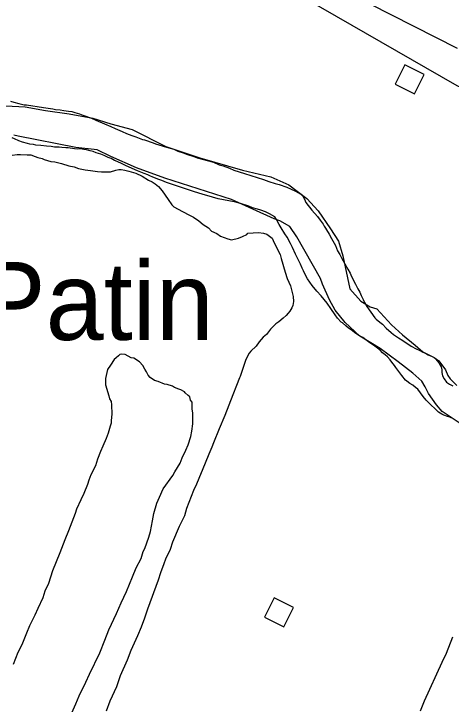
# Model space of a CAD drawing. Extents: x 3250478 to 3288318, y 788638 to 816472.
# Drawn here: x 3256220 to 3257033, y 795718 to 797002 of the extents above; entities that cross this region are included whole.
import ezdxf

# ---------------------------------------------------------------- set-up
doc = ezdxf.new("R2010")
doc.units = 0
for name, color, linetype in [('V-BLDG-OTLN', 7, 'Continuous'), ('V-ROAD-CNTR', 7, 'Continuous'), ('V-SITE-VEGE', 7, 'Continuous'), ('V-TOPO-GNAM-IDEN', 7, 'Continuous'), ('V-TOPO-SHOR', 7, 'Continuous')]:
    doc.layers.add(name, color=color, linetype=linetype)

msp = doc.modelspace()

# ---------------------------------------------------------------- linework, layer by layer
at = {"layer": 'V-BLDG-OTLN'}
for points in [[(3256982.5, 796888.6), (3256946.8, 796906.5), (3256928.9, 796870.8), (3256964.6, 796852.8)], [(3256685.7, 795879.9), (3256721.5, 795862.1), (3256739.4, 795897.9), (3256703.5, 795915.7)]]:
    msp.add_lwpolyline(points, close=True, dxfattribs=at)
at = {"layer": 'V-ROAD-CNTR'}
for points in [[(3257460.7, 794021.9), (3257497.3, 794112.9), (3257860.4, 794882.3), (3257924.8, 795086.6), (3257932, 795269.1), (3257930.7, 796474.2), (3257808.6, 796519), (3257044, 796867.7), (3256342, 797271.9), (3255916.7, 797438.8), (3254738.6, 797696.6), (3254639.1, 797722.8)], [(3256332.7, 797305.7), (3256597.4, 797165.1), (3257044.1, 796937.5)]]:
    msp.add_lwpolyline(points, dxfattribs=at)
at = {"layer": 'V-SITE-VEGE'}
for points in [[(3256213.6, 796839.4), (3256219.9, 796837.3), (3256229.1, 796834.8), (3256233.9, 796833.4)], [(3256233.9, 796833.4), (3256239.1, 796832.3), (3256243.2, 796832), (3256274.6, 796827.2), (3256291.9, 796824.8), (3256297.1, 796823.8), (3256306, 796822.8), (3256312.3, 796821.7), (3256321.1, 796820.7), (3256327.4, 796819.7), (3256333, 796818.3), (3256341.9, 796815.4), (3256348.2, 796813.3), (3256364.1, 796807.2), (3256371.9, 796803.6), (3256388.2, 796797.2), (3256399.7, 796792.1), (3256408.2, 796788.5), (3256421.2, 796782.8), (3256429, 796779.2), (3256439, 796775.2), (3256446.7, 796772.8), (3256459, 796768.1), (3256462.7, 796767), (3256479, 796761.7), (3256483, 796759.9), (3256503.8, 796753.5), (3256517.1, 796749.6), (3256524.5, 796746.4), (3256534.5, 796742.8), (3256540.5, 796740.3), (3256556.4, 796735.3), (3256560.4, 796733.9), (3256590.8, 796725.4), (3256601.5, 796720.7), (3256608.6, 796718.9), (3256620.8, 796714.3), (3256628.6, 796711), (3256648.6, 796704.6), (3256660.1, 796700.7), (3256684.1, 796693.6), (3256694.1, 796690), (3256705.6, 796686.1), (3256713, 796684), (3256727.1, 796679.3), (3256743.4, 796671.8), (3256753.4, 796666), (3256757.2, 796662.7), (3256760.2, 796656.8), (3256762.8, 796651), (3256774.1, 796636.7), (3256784.2, 796624.7), (3256789.4, 796617.7), (3256794.6, 796610.4), (3256796.9, 796606.7), (3256799.5, 796603.1), (3256801, 796599.8), (3256805.9, 796591.7), (3256810.1, 796584), (3256817.6, 796570.5), (3256821.8, 796560.9), (3256825.6, 796553.9), (3256829.7, 796546.6), (3256835, 796536.7), (3256841, 796526.5), (3256844.8, 796519.1), (3256847.8, 796512.9), (3256855.3, 796499), (3256859.5, 796490.1), (3256862.9, 796484.3), (3256865.5, 796478), (3256869.3, 796470.3), (3256872, 796464.5), (3256876.1, 796457.5), (3256891.1, 796436.3), (3256893.3, 796434.1), (3256900, 796428.3), (3256905.3, 796424.3), (3256912, 796417), (3256921.3, 796409), (3256925.8, 796405.3), (3256934.7, 796399.2), (3256942.9, 796394.1), (3256958.8, 796383.6), (3256967.8, 796378.5), (3256973.3, 796376), (3256980.4, 796372.4), (3256985.2, 796370.6), (3256990.4, 796367.7), (3256997.4, 796364.5), (3257001.1, 796362.3), (3257003.8, 796360.1), (3257010.1, 796352.4), (3257012.7, 796348.4), (3257014.3, 796345.1), (3257015.4, 796339.6), (3257015.5, 796334.4), (3257016.7, 796328.2), (3257019.7, 796322.7), (3257024.5, 796316.5), (3257030.1, 796313.2)], [(3256420.8, 796722.7), (3256411.9, 796727), (3256407, 796728.8), (3256400.4, 796732.4), (3256395.2, 796734.5), (3256387.4, 796738.1), (3256381.5, 796740.3), (3256372.6, 796743.1), (3256367, 796745.3), (3256361.5, 796746.7), (3256354.8, 796748.8), (3256350, 796749.1), (3256343.3, 796750.2), (3256338.6, 796750.1), (3256332.3, 796750.4), (3256320.8, 796752.1), (3256316, 796752.1), (3256309, 796752.7), (3256304.2, 796753.4), (3256295.3, 796753.7), (3256289.1, 796754.7), (3256280.2, 796755.7), (3256269.9, 796756.7), (3256260.3, 796757.3), (3256256.2, 796758.4), (3256249.2, 796759.4), (3256244.7, 796760.5), (3256235.9, 796762.9), (3256228.8, 796765.4), (3256220.7, 796769), (3256216.2, 796771.2)], [(3256216.3, 796738.9), (3256226, 796740), (3256231.9, 796740.1), (3256244.6, 796739.2), (3256251.4, 796739.3), (3256259.3, 796736.5), (3256264.2, 796734.6), (3256272, 796732.7), (3256276, 796730.8), (3256288.7, 796727), (3256295.6, 796726.1), (3256308.3, 796723.4), (3256322.1, 796718.6), (3256331.9, 796716.8), (3256339.7, 796714), (3256352.4, 796711.2), (3256362.2, 796710.3), (3256375, 796708.5), (3256382.8, 796707.6), (3256399.4, 796707.8), (3256409.1, 796710.8), (3256415, 796711.9), (3256418.9, 796711.9), (3256425.8, 796711), (3256433.6, 796709.2), (3256446.3, 796705.4), (3256458.1, 796699.7), (3256470, 796692), (3256476.8, 796689.1), (3256482.7, 796685.3), (3256488.7, 796680.5), (3256495.6, 796672.7), (3256506.5, 796656.3), (3256513.5, 796646.6), (3256517.4, 796642.7), (3256533.2, 796634.1), (3256546, 796627.4), (3256553.8, 796623.6), (3256563.7, 796616.8), (3256571.6, 796610.1), (3256581.4, 796603.4)], [(3257037.1, 796248.4), (3257030.5, 796251.6), (3257026.4, 796252.7), (3257019.4, 796255.2), (3257015.6, 796257), (3257009.3, 796260.6), (3257002.6, 796267.5), (3256995.9, 796273.7), (3256986.2, 796283.2), (3256980.6, 796290.1), (3256970.8, 796303.7), (3256966.7, 796306.9), (3256961.9, 796311.3), (3256956.3, 796314.2), (3256950.7, 796318.6), (3256948.1, 796320.4), (3256941, 796329.1), (3256935.4, 796336.5), (3256930.2, 796344.1), (3256927.5, 796347.8), (3256922.7, 796354), (3256919.7, 796358), (3256914.4, 796363.5), (3256910.3, 796367.5), (3256905.5, 796371.5), (3256900.6, 796376.3), (3256893.2, 796381.7), (3256888.7, 796385.4), (3256881.7, 796390.1), (3256876.5, 796393.7), (3256868.6, 796399.5), (3256862.3, 796402.8), (3256853.8, 796408.6), (3256848.9, 796412.6), (3256841.9, 796417.3), (3256837, 796421.3), (3256830.7, 796426.7), (3256828.1, 796428.5), (3256821.8, 796435.5), (3256816.9, 796441.7), (3256809, 796453.8), (3256802.2, 796463.3), (3256791, 796477.2), (3256783.2, 796485.9), (3256774.2, 796496.2), (3256765.6, 796508.6), (3256762.6, 796514.1), (3256758, 796523.7), (3256756.1, 796528.4), (3256752.7, 796535.8), (3256747, 796547.5), (3256743.6, 796554.8), (3256737.6, 796566.9), (3256734.2, 796574.7), (3256727.8, 796586), (3256723.3, 796592.6), (3256716.9, 796603.6), (3256713.1, 796609.8), (3256707.9, 796619.4), (3256705.2, 796623.8), (3256694.8, 796629.5), (3256687.4, 796633.1), (3256679.2, 796636.7), (3256673, 796638.1), (3256663.3, 796641), (3256656.7, 796643.8), (3256643.3, 796648.1), (3256632.6, 796651.3), (3256619.3, 796653.7), (3256599.3, 796657.6), (3256589, 796660.8), (3256569.7, 796666.1), (3256555.6, 796670.7), (3256526, 796680.7), (3256503.8, 796687.8), (3256494.9, 796691.4), (3256489.4, 796693.2), (3256477.9, 796697.9), (3256472.3, 796700.4), (3256468.6, 796702.2), (3256461.9, 796704.7), (3256449.7, 796709.7), (3256428.6, 796718.7), (3256420.8, 796722.7)], [(3256581.4, 796603.4), (3256587.4, 796597.6), (3256597.2, 796592.8), (3256604.1, 796588), (3256617.8, 796583.3), (3256624.7, 796581.4), (3256637.4, 796584.5), (3256645.1, 796587.5), (3256652.9, 796591.5), (3256654.9, 796593.5), (3256664.6, 796594.6), (3256674.4, 796594.7), (3256684.2, 796593.8), (3256690.1, 796591.9), (3256699.9, 796584.2), (3256703.9, 796575.5), (3256714.9, 796554.1), (3256717, 796546.3), (3256724.1, 796521), (3256728.2, 796509.3), (3256734.2, 796495.7), (3256739.3, 796476.2), (3256739.4, 796466.4), (3256738.5, 796459.5), (3256736.6, 796454.6), (3256732.8, 796448.7), (3256729.9, 796444.8), (3256726, 796440.8), (3256720.2, 796435.9), (3256712.5, 796428.9), (3256706.6, 796425), (3256697, 796415.1), (3256689.3, 796405.2), (3256683.5, 796400.3)], [(3256683.5, 796400.3), (3256675.8, 796391.4), (3256670, 796383.5), (3256660.3, 796374.6), (3256657.4, 796370.6), (3256653.6, 796363.8), (3256650.7, 796356.9), (3256640.3, 796327.4), (3256639.4, 796324.5), (3256633.7, 796310.7), (3256627, 796293.1), (3256611.8, 796254.8), (3256601.4, 796230.2), (3256590.9, 796203.7), (3256588.1, 796195.9), (3256582.4, 796183.1), (3256575.7, 796166.4), (3256559.6, 796127.1), (3256553.8, 796115.3), (3256540.5, 796081.9), (3256536.8, 796068.2), (3256527.2, 796048.5), (3256514.9, 796019.1), (3256510.1, 796005.3), (3256501.6, 795987.6), (3256498.7, 795978.8), (3256492.1, 795962.1), (3256488.3, 795948.4), (3256468.4, 795894.4), (3256462.7, 795877.7), (3256456.1, 795861), (3256449.4, 795845.3), (3256437, 795817.8), (3256430.4, 795800.1), (3256417.1, 795770.7), (3256410.5, 795750.1), (3256398.1, 795723.5), (3256391.4, 795704.9)], [(3256551, 796279.5), (3256548, 796283.4), (3256546.9, 796289.2), (3256544, 796292.1), (3256538.1, 796296.9), (3256537.1, 796298.9), (3256530.2, 796302.7), (3256526.2, 796303.6), (3256518.4, 796306.5), (3256514.5, 796309.4), (3256504.6, 796312.2), (3256499.7, 796313.1), (3256488, 796317.9), (3256481.1, 796319.7), (3256473.2, 796325.5), (3256469.3, 796329.4), (3256466.2, 796336.2), (3256463.3, 796341), (3256459.3, 796347.8), (3256453.3, 796354.6), (3256442.5, 796361.3), (3256437.6, 796362.2), (3256426.8, 796368), (3256419.9, 796368.9), (3256417, 796367.9), (3256414.1, 796365.9), (3256410.2, 796361.9), (3256406.4, 796358.9), (3256399.6, 796348.1), (3256393.9, 796340.2), (3256390.2, 796323.6), (3256390.3, 796311.8), (3256396.4, 796291.4), (3256397.4, 796285.5), (3256400.4, 796280.7), (3256401.5, 796274.8), (3256401.7, 796257.2), (3256400.8, 796245.5), (3256400.9, 796240.6), (3256399, 796234.7), (3256395.2, 796222), (3256391.4, 796212.2), (3256384.8, 796197.4), (3256381, 796187.6), (3256375.3, 796173.8), (3256371.5, 796161.1), (3256362.9, 796144.4), (3256359.1, 796134.6), (3256356.3, 796126.7), (3256349.6, 796110), (3256343.9, 796098.2), (3256336.3, 796080.5), (3256333.4, 796072.7), (3256321.1, 796040.3), (3256314.4, 796023.6), (3256305, 795999.1), (3256291.7, 795965.7), (3256284.1, 795942.1), (3256277.4, 795928.4), (3256273.7, 795915.6), (3256264.1, 795896), (3256258.4, 795883.2), (3256248.9, 795863.5), (3256243.1, 795849.8), (3256234.6, 795828.2), (3256226.9, 795814.4), (3256218.4, 795791.8)], [(3257030.1, 796313.2), (3257036.1, 796310)], [(3256325.1, 795696.3), (3256334.6, 795718.9), (3256341.3, 795733.6), (3256353.7, 795759.2), (3256360.3, 795773.9), (3256379.4, 795813.2), (3256388.9, 795836.8), (3256396.5, 795856.4), (3256410.8, 795886.9), (3256419.4, 795906.5), (3256428.9, 795927.2), (3256440.4, 795954.7), (3256447, 795971.4), (3256456.6, 795989.1), (3256460.3, 796001.8), (3256463.2, 796007.7), (3256470.8, 796028.3), (3256473.6, 796039.1), (3256477.3, 796058.7), (3256480, 796072.4), (3256485.7, 796092), (3256490.4, 796102.8), (3256497.1, 796118.6), (3256515.4, 796143.2), (3256519.2, 796150.1), (3256528.8, 796165.8), (3256532.6, 796175.7), (3256539.3, 796190.4), (3256544.1, 796200.2), (3256548.8, 796215.9), (3256550.6, 796225.7), (3256552.4, 796239.4), (3256552.2, 796259), (3256551.1, 796266.8), (3256551, 796279.5)], [(3256975.9, 795705.8), (3256983.5, 795724.4), (3257015.9, 795796.1), (3257024.5, 795812.9), (3257035.9, 795843.3)]]:
    msp.add_lwpolyline(points, dxfattribs=at)
at = {"layer": 'V-TOPO-SHOR'}
for points in [[(3256204.8, 796830.4), (3256240.5, 796828.3), (3256278.2, 796822), (3256322.2, 796815.7), (3256366.3, 796807.3), (3256399.8, 796796.8), (3256439.6, 796786.3), (3256502.5, 796754.8), (3256565.4, 796733.9), (3256645.1, 796710.8), (3256697.5, 796698.2), (3256731.1, 796683.5), (3256764.6, 796658.3), (3256785.6, 796635.2), (3256808.6, 796601.7), (3256823.3, 796578.6), (3256831.7, 796551.4), (3256844.2, 796490.5), (3256865.2, 796467.5), (3256882, 796457), (3256894.5, 796452.8), (3256921.8, 796423.4), (3256942.7, 796404.6), (3256965.8, 796385.7), (3256980.5, 796373.1), (3257001.4, 796362.6), (3257009.8, 796356.3), (3257022.4, 796339.5), (3257026.6, 796329), (3257030.8, 796322.8), (3257043.4, 796310.2)], [(3257047.5, 796241), (3257016.1, 796262), (3257005.6, 796274.5), (3256990.9, 796295.5), (3256984.6, 796308.1), (3256978.4, 796318.6), (3256961.6, 796333.3), (3256934.3, 796354.2), (3256900.8, 796379.4), (3256863.1, 796402.5), (3256835.8, 796427.6), (3256817, 796450.7), (3256806.5, 796469.6), (3256793.9, 796498.9), (3256789.7, 796509.4), (3256745.7, 796587), (3256733.1, 796605.9), (3256714.3, 796616.4), (3256703.8, 796620.6), (3256624.1, 796656.3), (3256500.4, 796696.1), (3256448, 796715), (3256399.8, 796736), (3256374.6, 796748.6), (3256334.8, 796752.8), (3256227.9, 796773.8), (3256219.5, 796775.9)]]:
    msp.add_lwpolyline(points, dxfattribs=at)

# ---------------------------------------------------------------- texts
at = {"layer": 'V-TOPO-GNAM-IDEN'}
msp.add_text('Patin', height=145, dxfattribs=at).set_placement((3256149.5, 796395.2))

doc.saveas('drawing.dxf')
